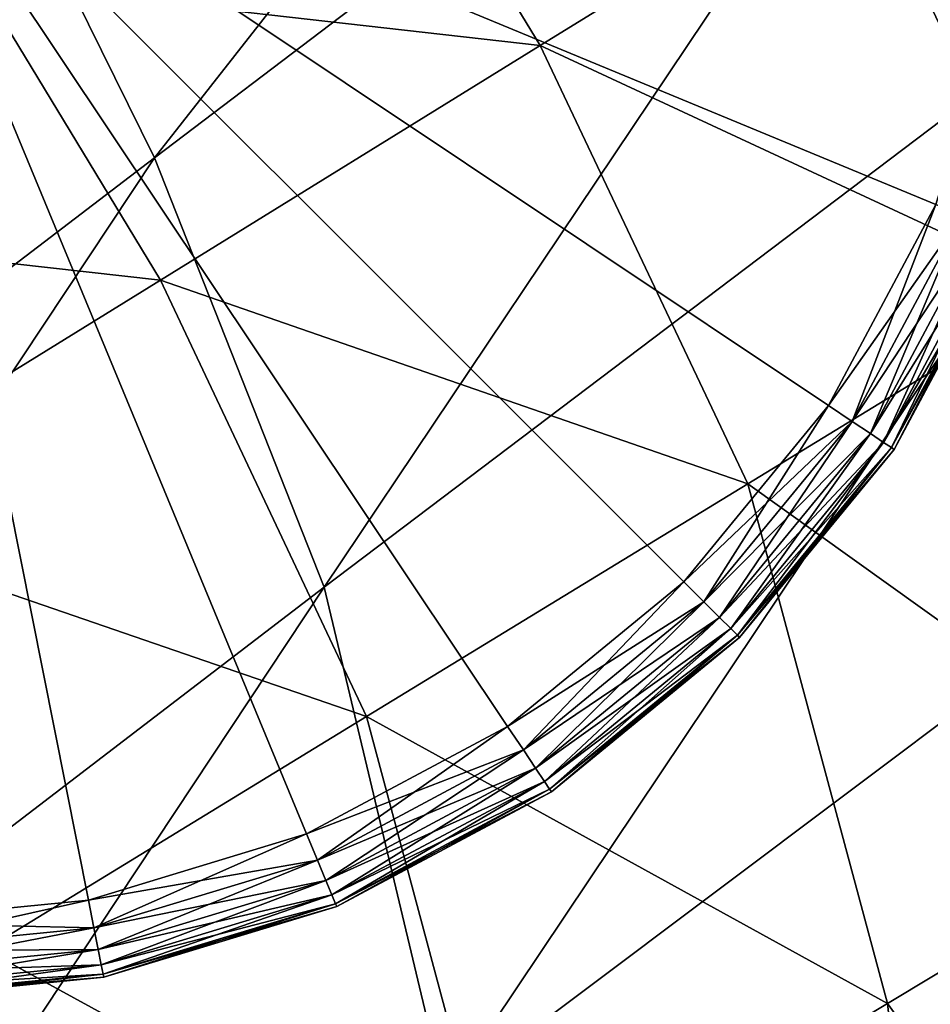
# Model space of a CAD drawing. Header units: millimetres. Extents: x 2387 to 13955, y -4964 to 364.
# Tile 637 of 1056: x 7014 to 7041, y -2913 to -2884. Entities that reach past the tile are written whole.
import ezdxf

# ---------------------------------------------------------------- set-up
doc = ezdxf.new("R2010")
doc.units = ezdxf.units.MM
doc.header["$MEASUREMENT"] = 0
doc.layers.add('Predefinito', color=7, linetype='Continuous', true_color=0x000000)

msp = doc.modelspace()

# ---------------------------------------------------------------- linework, layer by layer
at = {"layer": 'Predefinito'}
for points in [[(7040.909, -2859.152, 730.443), (7013.67, -2879.834, 608.068), (7017.919, -2888.458, 608.078)], [(7017.919, -2888.458, 608.078), (7045.159, -2867.775, 730.455), (7040.909, -2859.152, 730.443)], [(7045.159, -2867.775, 730.455), (7017.919, -2888.458, 608.078), (7022.885, -2901.014, 608.078)], [(7022.885, -2901.014, 608.078), (7050.202, -2880.331, 730.455), (7045.159, -2867.775, 730.455)], [(7038.45, -2879.457, 12.171), (7044.003, -2876.027, 12.171), (7050.133, -2888.912, 12.171)], [(7012.805, -2883.309, 12.214), (7023.871, -2876.419, 12.214), (7029.196, -2885.174, 12.171)], [(7038.45, -2879.457, 12.171), (7029.196, -2885.174, 12.171), (7023.871, -2876.419, 12.214)], [(7009.354, -2910.814, 12), (7015.987, -2910.161, 12), (7009.354, -2876.811, 12)], [(7015.987, -2910.161, 12), (7022.366, -2908.226, 12), (7009.354, -2876.811, 12)], [(7022.366, -2908.226, 12), (7028.245, -2905.084, 12), (7009.354, -2876.811, 12)], [(7028.245, -2905.084, 12), (7033.398, -2900.855, 12), (7009.354, -2876.811, 12)], [(7033.398, -2900.855, 12), (7037.627, -2895.702, 12), (7009.354, -2876.811, 12)], [(7037.627, -2895.702, 12), (7040.769, -2889.823, 12), (7009.354, -2876.811, 12)], [(7040.769, -2889.823, 12), (7042.704, -2883.444, 12), (7009.354, -2876.811, 12)], [(7015.987, -2910.161), (7009.354, -2910.814), (7009.354, -2876.811)], [(7022.366, -2908.226), (7015.987, -2910.161), (7009.354, -2876.811)], [(7028.245, -2905.084), (7022.366, -2908.226), (7009.354, -2876.811)], [(7033.398, -2900.855), (7028.245, -2905.084), (7009.354, -2876.811)], [(7037.627, -2895.702), (7033.398, -2900.855), (7009.354, -2876.811)], [(7040.769, -2889.823), (7037.627, -2895.702), (7009.354, -2876.811)], [(7042.704, -2883.444), (7040.769, -2889.823), (7009.354, -2876.811)], [(7029.196, -2885.174, 12.171), (7038.45, -2879.457, 12.171), (7044.559, -2892.316, 12.171)], [(7050.133, -2888.912, 12.171), (7044.559, -2892.316, 12.171), (7038.45, -2879.457, 12.171)], [(6990.826, -2909.141, 485.701), (7017.919, -2888.458, 608.078), (7013.67, -2879.834, 608.068)], [(7050.202, -2880.331, 730.455), (7022.885, -2901.014, 608.078), (7026.422, -2915.855, 608.078)], [(7026.422, -2915.855, 608.078), (7053.97, -2895.173, 730.455), (7050.202, -2880.331, 730.455)], [(7001.738, -2890.199, 12.214), (7012.805, -2883.309, 12.214), (7018.091, -2892.035, 12.171)], [(7029.196, -2885.174, 12.171), (7018.091, -2892.035, 12.171), (7012.805, -2883.309, 12.214)], [(7018.091, -2892.035, 12.171), (7029.196, -2885.174, 12.171), (7035.268, -2897.99, 12.171)], [(7044.559, -2892.316, 12.171), (7035.268, -2897.99, 12.171), (7029.196, -2885.174, 12.171)], [(7017.919, -2888.458, 608.078), (6990.826, -2909.141, 485.701), (6995.866, -2921.697, 485.701)], [(6995.866, -2921.697, 485.701), (7022.885, -2901.014, 608.078), (7017.919, -2888.458, 608.078)], [(7038.316, -2896.163, 0.08), (7037.627, -2895.702), (7040.769, -2889.823)], [(7041.535, -2890.141, 11.92), (7040.769, -2889.823, 12), (7037.627, -2895.702, 12)], [(7040.769, -2889.823), (7041.535, -2890.141, 0.08), (7038.316, -2896.163, 0.08)], [(7037.627, -2895.702, 12), (7038.316, -2896.163, 11.92), (7041.535, -2890.141, 11.92)], [(7038.852, -2896.521, 0.32), (7038.316, -2896.163, 0.08), (7041.535, -2890.141, 0.08)], [(7042.131, -2890.387, 11.68), (7041.535, -2890.141, 11.92), (7038.316, -2896.163, 11.92)], [(7041.535, -2890.141, 0.08), (7042.131, -2890.387, 0.32), (7038.852, -2896.521, 0.32)], [(7018.091, -2892.035, 12.171), (7006.986, -2898.896, 12.171), (7001.738, -2890.199, 12.214)], [(7038.316, -2896.163, 11.92), (7038.852, -2896.521, 11.68), (7042.131, -2890.387, 11.68)], [(7039.235, -2896.777, 0.72), (7038.852, -2896.521, 0.32), (7042.131, -2890.387, 0.32)], [(7042.556, -2890.564, 11.28), (7042.131, -2890.387, 11.68), (7038.852, -2896.521, 11.68)], [(7042.131, -2890.387, 0.32), (7042.556, -2890.564, 0.72), (7039.235, -2896.777, 0.72)], [(7038.852, -2896.521, 11.68), (7039.235, -2896.777, 11.28), (7042.556, -2890.564, 11.28)], [(7039.465, -2896.931, 1.28), (7039.235, -2896.777, 0.72), (7042.556, -2890.564, 0.72)], [(7042.812, -2890.669, 10.72), (7042.556, -2890.564, 11.28), (7039.235, -2896.777, 11.28)], [(7039.235, -2896.777, 11.28), (7039.465, -2896.931, 10.72), (7042.812, -2890.669, 10.72)], [(7042.556, -2890.564, 0.72), (7042.812, -2890.669, 1.28), (7039.465, -2896.931, 1.28)], [(7039.542, -2896.982, 2), (7039.465, -2896.931, 1.28), (7042.812, -2890.669, 1.28)], [(7042.897, -2890.705, 10), (7042.812, -2890.669, 10.72), (7039.465, -2896.931, 10.72)], [(7039.465, -2896.931, 10.72), (7039.542, -2896.982, 10), (7042.897, -2890.705, 10)], [(7042.812, -2890.669, 1.28), (7042.897, -2890.705, 2), (7039.542, -2896.982, 2)], [(7039.542, -2896.982, 2), (7042.897, -2890.705, 2), (7042.897, -2890.705, 6)], [(7042.897, -2890.705, 6), (7039.542, -2896.982, 6), (7039.542, -2896.982, 2)], [(7039.542, -2896.982, 6), (7042.897, -2890.705, 6), (7042.897, -2890.705, 10)], [(7042.897, -2890.705, 10), (7039.542, -2896.982, 10), (7039.542, -2896.982, 6)], [(7006.986, -2898.896, 12.171), (7018.091, -2892.035, 12.171), (7024.12, -2904.798, 12.171)], [(7035.268, -2897.99, 12.171), (7024.12, -2904.798, 12.171), (7018.091, -2892.035, 12.171)], [(7035.268, -2897.99, 12.171), (7044.559, -2892.316, 12.171), (7048.67, -2907.583, 12.171)], [(7053.97, -2895.173, 730.455), (7026.422, -2915.855, 608.078), (7028.675, -2933.442, 608.077)], [(7028.675, -2933.442, 608.077), (7056.535, -2913.332, 730.45), (7053.97, -2895.173, 730.455)], [(7033.984, -2901.441, 0.08), (7033.398, -2900.855), (7037.627, -2895.702)], [(7038.316, -2896.163, 11.92), (7037.627, -2895.702, 12), (7033.398, -2900.855, 12)], [(7037.627, -2895.702), (7038.316, -2896.163, 0.08), (7033.984, -2901.441, 0.08)], [(7033.398, -2900.855, 12), (7033.984, -2901.441, 11.92), (7038.316, -2896.163, 11.92)], [(7034.44, -2901.897, 0.32), (7033.984, -2901.441, 0.08), (7038.316, -2896.163, 0.08)], [(7038.852, -2896.521, 11.68), (7038.316, -2896.163, 11.92), (7033.984, -2901.441, 11.92)], [(7038.316, -2896.163, 0.08), (7038.852, -2896.521, 0.32), (7034.44, -2901.897, 0.32)], [(7033.984, -2901.441, 11.92), (7034.44, -2901.897, 11.68), (7038.852, -2896.521, 11.68)], [(7034.766, -2902.223, 0.72), (7034.44, -2901.897, 0.32), (7038.852, -2896.521, 0.32)], [(7039.235, -2896.777, 11.28), (7038.852, -2896.521, 11.68), (7034.44, -2901.897, 11.68)], [(7034.44, -2901.897, 11.68), (7034.766, -2902.223, 11.28), (7039.235, -2896.777, 11.28)], [(7038.852, -2896.521, 0.32), (7039.235, -2896.777, 0.72), (7034.766, -2902.223, 0.72)], [(7034.961, -2902.418, 1.28), (7034.766, -2902.223, 0.72), (7039.235, -2896.777, 0.72)], [(7039.465, -2896.931, 10.72), (7039.235, -2896.777, 11.28), (7034.766, -2902.223, 11.28)], [(7039.235, -2896.777, 0.72), (7039.465, -2896.931, 1.28), (7034.961, -2902.418, 1.28)], [(7034.766, -2902.223, 11.28), (7034.961, -2902.418, 10.72), (7039.465, -2896.931, 10.72)], [(7035.026, -2902.484, 2), (7034.961, -2902.418, 1.28), (7039.465, -2896.931, 1.28)], [(7039.542, -2896.982, 10), (7039.465, -2896.931, 10.72), (7034.961, -2902.418, 10.72)], [(7034.961, -2902.418, 10.72), (7035.026, -2902.484, 10), (7039.542, -2896.982, 10)], [(7039.465, -2896.931, 1.28), (7039.542, -2896.982, 2), (7035.026, -2902.484, 2)], [(7035.026, -2902.484, 2), (7039.542, -2896.982, 2), (7039.542, -2896.982, 6)], [(7039.542, -2896.982, 6), (7035.026, -2902.484, 6), (7035.026, -2902.484, 2)], [(7035.026, -2902.484, 6), (7039.542, -2896.982, 6), (7039.542, -2896.982, 10)], [(7039.542, -2896.982, 10), (7035.026, -2902.484, 10), (7035.026, -2902.484, 6)], [(7024.12, -2904.798, 12.171), (7035.268, -2897.99, 12.171), (7039.354, -2913.191, 12.171)], [(7048.67, -2907.583, 12.171), (7039.354, -2913.191, 12.171), (7035.268, -2897.99, 12.171)], [(7024.12, -2904.798, 12.171), (7012.971, -2911.606, 12.171), (7006.986, -2898.896, 12.171)], [(7022.885, -2901.014, 608.078), (6995.866, -2921.697, 485.701), (6999.338, -2936.538, 485.702)], [(6999.338, -2936.538, 485.702), (7026.422, -2915.855, 608.078), (7022.885, -2901.014, 608.078)], [(7028.706, -2905.773, 0.08), (7028.245, -2905.084), (7033.398, -2900.855)], [(7033.984, -2901.441, 11.92), (7033.398, -2900.855, 12), (7028.245, -2905.084, 12)], [(7033.398, -2900.855), (7033.984, -2901.441, 0.08), (7028.706, -2905.773, 0.08)], [(7028.245, -2905.084, 12), (7028.706, -2905.773, 11.92), (7033.984, -2901.441, 11.92)], [(7029.064, -2906.309, 0.32), (7028.706, -2905.773, 0.08), (7033.984, -2901.441, 0.08)], [(7034.44, -2901.897, 11.68), (7033.984, -2901.441, 11.92), (7028.706, -2905.773, 11.92)], [(7033.984, -2901.441, 0.08), (7034.44, -2901.897, 0.32), (7029.064, -2906.309, 0.32)], [(7028.706, -2905.773, 11.92), (7029.064, -2906.309, 11.68), (7034.44, -2901.897, 11.68)], [(7029.32, -2906.692, 0.72), (7029.064, -2906.309, 0.32), (7034.44, -2901.897, 0.32)], [(7034.766, -2902.223, 11.28), (7034.44, -2901.897, 11.68), (7029.064, -2906.309, 11.68)], [(7034.44, -2901.897, 0.32), (7034.766, -2902.223, 0.72), (7029.32, -2906.692, 0.72)], [(7029.064, -2906.309, 11.68), (7029.32, -2906.692, 11.28), (7034.766, -2902.223, 11.28)], [(7029.473, -2906.922, 1.28), (7029.32, -2906.692, 0.72), (7034.766, -2902.223, 0.72)], [(7034.961, -2902.418, 10.72), (7034.766, -2902.223, 11.28), (7029.32, -2906.692, 11.28)], [(7034.766, -2902.223, 0.72), (7034.961, -2902.418, 1.28), (7029.473, -2906.922, 1.28)], [(7029.32, -2906.692, 11.28), (7029.473, -2906.922, 10.72), (7034.961, -2902.418, 10.72)], [(7029.525, -2906.999, 2), (7029.473, -2906.922, 1.28), (7034.961, -2902.418, 1.28)], [(7035.026, -2902.484, 10), (7034.961, -2902.418, 10.72), (7029.473, -2906.922, 10.72)], [(7029.473, -2906.922, 10.72), (7029.525, -2906.999, 10), (7035.026, -2902.484, 10)], [(7034.961, -2902.418, 1.28), (7035.026, -2902.484, 2), (7029.525, -2906.999, 2)], [(7029.525, -2906.999, 2), (7035.026, -2902.484, 2), (7035.026, -2902.484, 6)], [(7035.026, -2902.484, 6), (7029.525, -2906.999, 6), (7029.525, -2906.999, 2)], [(7029.525, -2906.999, 6), (7035.026, -2902.484, 6), (7035.026, -2902.484, 10)], [(7035.026, -2902.484, 10), (7029.525, -2906.999, 10), (7029.525, -2906.999, 6)], [(7012.971, -2911.606, 12.171), (7024.12, -2904.798, 12.171), (7028.175, -2919.922, 12.171)], [(7039.354, -2913.191, 12.171), (7028.175, -2919.922, 12.171), (7024.12, -2904.798, 12.171)], [(7022.684, -2908.992, 0.08), (7022.366, -2908.226), (7028.245, -2905.084)], [(7028.706, -2905.773, 11.92), (7028.245, -2905.084, 12), (7022.366, -2908.226, 12)], [(7028.245, -2905.084), (7028.706, -2905.773, 0.08), (7022.684, -2908.992, 0.08)], [(7022.366, -2908.226, 12), (7022.684, -2908.992, 11.92), (7028.706, -2905.773, 11.92)], [(7022.93, -2909.588, 0.32), (7022.684, -2908.992, 0.08), (7028.706, -2905.773, 0.08)], [(7029.064, -2906.309, 11.68), (7028.706, -2905.773, 11.92), (7022.684, -2908.992, 11.92)], [(7028.706, -2905.773, 0.08), (7029.064, -2906.309, 0.32), (7022.93, -2909.588, 0.32)], [(7022.684, -2908.992, 11.92), (7022.93, -2909.588, 11.68), (7029.064, -2906.309, 11.68)], [(7023.107, -2910.013, 0.72), (7022.93, -2909.588, 0.32), (7029.064, -2906.309, 0.32)], [(7029.32, -2906.692, 11.28), (7029.064, -2906.309, 11.68), (7022.93, -2909.588, 11.68)], [(7029.064, -2906.309, 0.32), (7029.32, -2906.692, 0.72), (7023.107, -2910.013, 0.72)], [(7022.93, -2909.588, 11.68), (7023.107, -2910.013, 11.28), (7029.32, -2906.692, 11.28)], [(7023.212, -2910.269, 1.28), (7023.107, -2910.013, 0.72), (7029.32, -2906.692, 0.72)], [(7029.473, -2906.922, 10.72), (7029.32, -2906.692, 11.28), (7023.107, -2910.013, 11.28)], [(7029.32, -2906.692, 0.72), (7029.473, -2906.922, 1.28), (7023.212, -2910.269, 1.28)], [(7023.107, -2910.013, 11.28), (7023.212, -2910.269, 10.72), (7029.473, -2906.922, 10.72)], [(7023.248, -2910.354, 2), (7023.212, -2910.269, 1.28), (7029.473, -2906.922, 1.28)], [(7029.525, -2906.999, 10), (7029.473, -2906.922, 10.72), (7023.212, -2910.269, 10.72)], [(7023.212, -2910.269, 10.72), (7023.248, -2910.354, 10), (7029.525, -2906.999, 10)], [(7029.473, -2906.922, 1.28), (7029.525, -2906.999, 2), (7023.248, -2910.354, 2)], [(7023.248, -2910.354, 2), (7029.525, -2906.999, 2), (7029.525, -2906.999, 6)], [(7029.525, -2906.999, 6), (7023.248, -2910.354, 6), (7023.248, -2910.354, 2)], [(7023.248, -2910.354, 6), (7029.525, -2906.999, 6), (7029.525, -2906.999, 10)], [(7029.525, -2906.999, 10), (7023.248, -2910.354, 10), (7023.248, -2910.354, 6)], [(7039.354, -2913.191, 12.171), (7048.67, -2907.583, 12.171), (7050.938, -2929.19, 12.171)], [(7016.149, -2910.974, 0.08), (7015.987, -2910.161), (7022.366, -2908.226)], [(7022.684, -2908.992, 11.92), (7022.366, -2908.226, 12), (7015.987, -2910.161, 12)], [(7022.366, -2908.226), (7022.684, -2908.992, 0.08), (7016.149, -2910.974, 0.08)], [(7015.987, -2910.161, 12), (7016.149, -2910.974, 11.92), (7022.684, -2908.992, 11.92)], [(7016.275, -2911.607, 0.32), (7016.149, -2910.974, 0.08), (7022.684, -2908.992, 0.08)], [(7022.93, -2909.588, 11.68), (7022.684, -2908.992, 11.92), (7016.149, -2910.974, 11.92)], [(7022.684, -2908.992, 0.08), (7022.93, -2909.588, 0.32), (7016.275, -2911.607, 0.32)], [(7016.149, -2910.974, 11.92), (7016.275, -2911.607, 11.68), (7022.93, -2909.588, 11.68)], [(7016.365, -2912.059, 0.72), (7016.275, -2911.607, 0.32), (7022.93, -2909.588, 0.32)], [(7023.107, -2910.013, 11.28), (7022.93, -2909.588, 11.68), (7016.275, -2911.607, 11.68)], [(7022.93, -2909.588, 0.32), (7023.107, -2910.013, 0.72), (7016.365, -2912.059, 0.72)], [(7016.275, -2911.607, 11.68), (7016.365, -2912.059, 11.28), (7023.107, -2910.013, 11.28)], [(7016.419, -2912.33, 1.28), (7016.365, -2912.059, 0.72), (7023.107, -2910.013, 0.72)], [(7023.212, -2910.269, 10.72), (7023.107, -2910.013, 11.28), (7016.365, -2912.059, 11.28)], [(7023.107, -2910.013, 0.72), (7023.212, -2910.269, 1.28), (7016.419, -2912.33, 1.28)], [(7015.987, -2910.161), (7016.149, -2910.974, 0.08), (7009.354, -2911.644, 0.08)], [(7009.354, -2911.644, 0.08), (7009.354, -2910.814), (7015.987, -2910.161)], [(7016.149, -2910.974, 11.92), (7015.987, -2910.161, 12), (7009.354, -2910.814, 12)], [(7016.365, -2912.059, 11.28), (7016.419, -2912.33, 10.72), (7023.212, -2910.269, 10.72)], [(7016.437, -2912.42, 2), (7016.419, -2912.33, 1.28), (7023.212, -2910.269, 1.28)], [(7023.248, -2910.354, 10), (7023.212, -2910.269, 10.72), (7016.419, -2912.33, 10.72)], [(7023.212, -2910.269, 1.28), (7023.248, -2910.354, 2), (7016.437, -2912.42, 2)], [(7016.419, -2912.33, 10.72), (7016.437, -2912.42, 10), (7023.248, -2910.354, 10)], [(7016.437, -2912.42, 2), (7023.248, -2910.354, 2), (7023.248, -2910.354, 6)], [(7023.248, -2910.354, 6), (7016.437, -2912.42, 6), (7016.437, -2912.42, 2)], [(7016.437, -2912.42, 6), (7023.248, -2910.354, 6), (7023.248, -2910.354, 10)], [(7023.248, -2910.354, 10), (7016.437, -2912.42, 10), (7016.437, -2912.42, 6)], [(7009.354, -2910.814, 12), (7009.354, -2911.644, 11.92), (7016.149, -2910.974, 11.92)], [(7016.149, -2910.974, 0.08), (7016.275, -2911.607, 0.32), (7009.354, -2912.288, 0.32)], [(7009.354, -2912.288, 0.32), (7009.354, -2911.644, 0.08), (7016.149, -2910.974, 0.08)], [(7016.275, -2911.607, 11.68), (7016.149, -2910.974, 11.92), (7009.354, -2911.644, 11.92)], [(7003.681, -2917.279, 12.171), (7012.971, -2911.606, 12.171), (7016.996, -2926.653, 12.171)], [(7016.275, -2911.607, 0.32), (7016.365, -2912.059, 0.72), (7009.354, -2912.749, 0.72)], [(7009.354, -2912.749, 0.72), (7009.354, -2912.288, 0.32), (7016.275, -2911.607, 0.32)], [(7016.365, -2912.059, 11.28), (7016.275, -2911.607, 11.68), (7009.354, -2912.288, 11.68)], [(7009.354, -2911.644, 11.92), (7009.354, -2912.288, 11.68), (7016.275, -2911.607, 11.68)], [(7028.175, -2919.922, 12.171), (7016.996, -2926.653, 12.171), (7012.971, -2911.606, 12.171)], [(7016.365, -2912.059, 0.72), (7016.419, -2912.33, 1.28), (7009.354, -2913.025, 1.28)], [(7009.354, -2913.025, 1.28), (7009.354, -2912.749, 0.72), (7016.365, -2912.059, 0.72)], [(7016.419, -2912.33, 10.72), (7016.365, -2912.059, 11.28), (7009.354, -2912.749, 11.28)], [(7009.354, -2912.288, 11.68), (7009.354, -2912.749, 11.28), (7016.365, -2912.059, 11.28)], [(7016.419, -2912.33, 1.28), (7016.437, -2912.42, 2), (7009.354, -2913.118, 2)], [(7009.354, -2913.118, 2), (7009.354, -2913.025, 1.28), (7016.419, -2912.33, 1.28)], [(7016.437, -2912.42, 10), (7016.419, -2912.33, 10.72), (7009.354, -2913.025, 10.72)], [(7009.354, -2912.749, 11.28), (7009.354, -2913.025, 10.72), (7016.419, -2912.33, 10.72)], [(7009.354, -2913.118, 2), (7016.437, -2912.42, 2), (7016.437, -2912.42, 6)], [(7016.437, -2912.42, 6), (7009.354, -2913.118, 6), (7009.354, -2913.118, 2)], [(7009.354, -2913.118, 6), (7016.437, -2912.42, 6), (7016.437, -2912.42, 10)], [(7016.437, -2912.42, 10), (7009.354, -2913.118, 10), (7009.354, -2913.118, 6)], [(7009.354, -2913.025, 10.72), (7009.354, -2913.118, 10), (7016.437, -2912.42, 10)], [(7028.175, -2919.922, 12.171), (7039.354, -2913.191, 12.171), (7041.632, -2934.051, 12.171)], [(7050.938, -2929.19, 12.171), (7041.632, -2934.051, 12.171), (7039.354, -2913.191, 12.171)]]:
    msp.add_3dface(points, dxfattribs=at)

doc.saveas('drawing.dxf')
